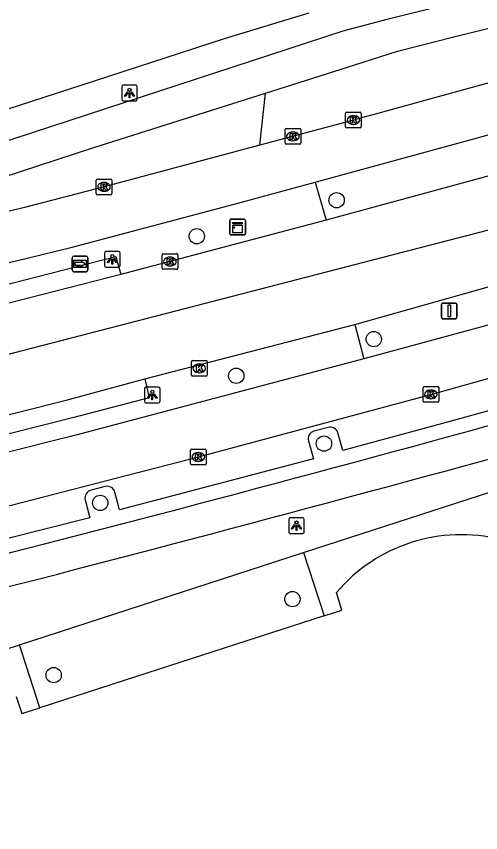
# Model space of a CAD drawing. Extents: x 159265 to 160143, y 383413 to 384319.
# Drawn here: x 159423.6 to 159453.2, y 383990 to 384042.2 of the extents above; entities that cross this region are included whole.
import ezdxf

# ---------------------------------------------------------------- set-up
doc = ezdxf.new("R2010")
doc.units = 0
for name, color, linetype in [('IMGEO_Boom', 7, 'Continuous'), ('IMGEO_Fietspad_gesloten', 7, 'Continuous'), ('IMGEO_Kast', 7, 'Continuous'), ('IMGEO_Kolk', 7, 'Continuous'), ('IMGEO_Lichtpunt', 7, 'Continuous'), ('IMGEO_OVBaan_gesloten', 7, 'Continuous'), ('IMGEO_Pand', 7, 'Continuous'), ('IMGEO_Parkeervlak_open', 7, 'Continuous'), ('IMGEO_Rijbaan_lokaal_gesloten', 7, 'Continuous'), ('IMGEO_Rijbaan_lokaal_open', 7, 'Continuous'), ('IMGEO_Verkeersbordpaal', 7, 'Continuous'), ('IMGEO_Voetpad_open', 7, 'Continuous'), ('IMGEO_Wegwijzer', 7, 'Continuous')]:
    doc.layers.add(name, color=color, linetype=linetype)

msp = doc.modelspace()

# ---------------------------------------------------------------- linework, layer by layer
at = {"layer": 'IMGEO_Boom'}
for centre in [(159444.024, 384030.43), (159435.091, 384028.128), (159446.395, 384021.56), (159437.615, 384019.217), (159443.216, 384014.889), (159428.926, 384011.101), (159441.199, 384004.961), (159425.954, 384000.104)]:
    msp.add_circle(centre, 0.489, dxfattribs=at)
at = {"layer": 'IMGEO_Fietspad_gesloten'}
for points in [[(159479.641, 384048.689), (159478.674, 384048.47), (159475.728, 384047.88), (159460.931, 384045.237), (159457.017, 384044.403), (159455.052, 384043.915), (159447.313, 384041.993), (159444.412, 384041.23), (159418.713, 384032.817)], [(159414.519, 384029.289), (159419.131, 384030.736), (159428.456, 384033.772), (159439.475, 384037.267)], [(159405.381, 384001.427), (159424.885, 384006.219)]]:
    msp.add_lwpolyline(points, dxfattribs=at)
for centre, radius, start, end in [((159100.262, 385302.997), 1334.613, 285.247753, 287.049896), ((158851.136, 386219.71), 2286.642, 284.531576, 285.557809), ((159020.72, 385584.56), 1627.185, 283.904868, 285.342548)]:
    msp.add_arc(centre, radius, start, end, dxfattribs=at)
at = {"layer": 'IMGEO_Kast'}
for p, q in [((159437.196, 384028.294), (159437.196, 384029.135)), ((159437.196, 384029.135), (159437.196, 384028.294)), ((159437.271, 384029.219), (159438.112, 384029.219)), ((159438.112, 384029.219), (159437.271, 384029.219)), ((159438.196, 384029.144), (159438.196, 384028.303)), ((159438.196, 384028.303), (159438.196, 384029.144)), ((159438.121, 384028.219), (159437.28, 384028.219)), ((159437.28, 384028.219), (159438.121, 384028.219))]:
    msp.add_line(p, q, dxfattribs=at)
for points in [[(159437.391, 384029.009), (159437.991, 384029.009), (159437.991, 384028.924), (159437.391, 384028.924), (159437.391, 384029.009)], [(159437.391, 384028.834), (159437.991, 384028.834), (159437.991, 384028.345), (159437.391, 384028.345), (159437.391, 384028.834)]]:
    msp.add_lwpolyline(points, dxfattribs=at)
msp.add_circle((159437.475, 384028.683), 0.0377, dxfattribs=at)
for centre, start, end in [((159437.274, 384029.141), 92.4484, 184.2845), ((159437.274, 384029.141), 92.4484, 184.2845), ((159438.118, 384029.141), 2.4484, 94.2845), ((159438.118, 384029.141), 2.4484, 94.2845), ((159437.274, 384028.297), 182.4484, 274.2845), ((159437.274, 384028.297), 182.4484, 274.2845), ((159438.118, 384028.297), 272.4484, 4.2845), ((159438.118, 384028.297), 272.4484, 4.2845)]:
    msp.add_arc(centre, 0.0779, start, end, dxfattribs=at)
at = {"layer": 'IMGEO_Kolk'}
for p, q in [((159444.597, 384035.123), (159444.597, 384035.975)), ((159444.672, 384036.049), (159445.524, 384036.049)), ((159445.085, 384035.829), (159445.11, 384035.829)), ((159445.598, 384035.975), (159445.598, 384035.123)), ((159445.108, 384035.269), (159445.083, 384035.269)), ((159440.732, 384034.086), (159440.732, 384034.938)), ((159440.807, 384035.012), (159441.659, 384035.012)), ((159441.22, 384034.792), (159441.245, 384034.792)), ((159441.733, 384034.938), (159441.733, 384034.086)), ((159445.524, 384035.049), (159444.672, 384035.049)), ((159441.243, 384034.232), (159441.218, 384034.232)), ((159441.659, 384034.012), (159440.807, 384034.012)), ((159428.67, 384030.856), (159428.67, 384031.708)), ((159428.745, 384031.782), (159429.597, 384031.782)), ((159429.158, 384031.562), (159429.183, 384031.562)), ((159429.671, 384031.708), (159429.671, 384030.856)), ((159429.597, 384030.782), (159428.745, 384030.782)), ((159429.181, 384031.002), (159429.156, 384031.002)), ((159432.878, 384026.091), (159432.878, 384026.943)), ((159432.953, 384027.017), (159433.805, 384027.017)), ((159433.879, 384026.943), (159433.879, 384026.091)), ((159433.366, 384026.797), (159433.391, 384026.797)), ((159433.805, 384026.017), (159432.953, 384026.017)), ((159433.389, 384026.237), (159433.364, 384026.237)), ((159434.749, 384019.269), (159434.749, 384020.121)), ((159434.824, 384020.195), (159435.676, 384020.195)), ((159435.75, 384020.121), (159435.75, 384019.269)), ((159435.237, 384019.975), (159435.262, 384019.975)), ((159435.676, 384019.195), (159434.824, 384019.195)), ((159435.26, 384019.415), (159435.235, 384019.415)), ((159449.615, 384018.531), (159450.467, 384018.531)), ((159449.54, 384017.605), (159449.54, 384018.457)), ((159450.028, 384018.311), (159450.053, 384018.311)), ((159450.541, 384018.457), (159450.541, 384017.605)), ((159450.467, 384017.531), (159449.615, 384017.531)), ((159450.051, 384017.751), (159450.026, 384017.751)), ((159434.695, 384013.608), (159434.695, 384014.46)), ((159434.77, 384014.534), (159435.622, 384014.534)), ((159435.696, 384014.46), (159435.696, 384013.608)), ((159435.183, 384014.314), (159435.208, 384014.314)), ((159435.622, 384013.534), (159434.77, 384013.534)), ((159435.206, 384013.754), (159435.181, 384013.754))]:
    msp.add_line(p, q, dxfattribs=at)
for points in [[(159444.597, 384035.123), (159444.597, 384035.975)], [(159444.672, 384036.049), (159445.524, 384036.049)], [(159444.918, 384035.749), (159445.041, 384035.749), (159445.041, 384035.598), (159445.171, 384035.749), (159445.335, 384035.749), (159445.189, 384035.598), (159445.342, 384035.349), (159445.19, 384035.349), (159445.105, 384035.513), (159445.041, 384035.446), (159445.041, 384035.349), (159444.918, 384035.349), (159444.918, 384035.749)], [(159445.598, 384035.975), (159445.598, 384035.123)], [(159440.732, 384034.086), (159440.732, 384034.938)], [(159440.807, 384035.012), (159441.659, 384035.012)], [(159441.053, 384034.712), (159441.176, 384034.712), (159441.176, 384034.561), (159441.306, 384034.712), (159441.47, 384034.712), (159441.324, 384034.561), (159441.477, 384034.312), (159441.325, 384034.312), (159441.24, 384034.476), (159441.176, 384034.409), (159441.176, 384034.312), (159441.053, 384034.312), (159441.053, 384034.712)], [(159441.733, 384034.938), (159441.733, 384034.086)], [(159445.524, 384035.049), (159444.672, 384035.049)], [(159441.659, 384034.012), (159440.807, 384034.012)], [(159428.67, 384030.856), (159428.67, 384031.708)], [(159428.745, 384031.782), (159429.597, 384031.782)], [(159429.671, 384031.708), (159429.671, 384030.856)], [(159428.991, 384031.482), (159429.114, 384031.482), (159429.114, 384031.331), (159429.244, 384031.482), (159429.408, 384031.482), (159429.262, 384031.331), (159429.415, 384031.082), (159429.263, 384031.082), (159429.178, 384031.246), (159429.114, 384031.179), (159429.114, 384031.082), (159428.991, 384031.082), (159428.991, 384031.482)], [(159429.597, 384030.782), (159428.745, 384030.782)], [(159432.878, 384026.091), (159432.878, 384026.943)], [(159432.953, 384027.017), (159433.805, 384027.017)], [(159433.879, 384026.943), (159433.879, 384026.091)], [(159433.199, 384026.717), (159433.322, 384026.717), (159433.322, 384026.566), (159433.452, 384026.717), (159433.616, 384026.717), (159433.47, 384026.566), (159433.623, 384026.317), (159433.471, 384026.317), (159433.386, 384026.481), (159433.322, 384026.414), (159433.322, 384026.317), (159433.199, 384026.317), (159433.199, 384026.717)], [(159433.805, 384026.017), (159432.953, 384026.017)], [(159434.749, 384019.269), (159434.749, 384020.121)], [(159434.824, 384020.195), (159435.676, 384020.195)], [(159435.75, 384020.121), (159435.75, 384019.269)], [(159435.07, 384019.895), (159435.193, 384019.895), (159435.193, 384019.744), (159435.323, 384019.895), (159435.487, 384019.895), (159435.341, 384019.744), (159435.494, 384019.495), (159435.342, 384019.495), (159435.257, 384019.659), (159435.193, 384019.592), (159435.193, 384019.495), (159435.07, 384019.495), (159435.07, 384019.895)], [(159435.676, 384019.195), (159434.824, 384019.195)], [(159449.615, 384018.531), (159450.467, 384018.531)], [(159449.54, 384017.605), (159449.54, 384018.457)], [(159449.861, 384018.231), (159449.984, 384018.231), (159449.984, 384018.08), (159450.114, 384018.231), (159450.278, 384018.231), (159450.132, 384018.08), (159450.285, 384017.831), (159450.133, 384017.831), (159450.048, 384017.995), (159449.984, 384017.928), (159449.984, 384017.831), (159449.861, 384017.831), (159449.861, 384018.231)], [(159450.541, 384018.457), (159450.541, 384017.605)], [(159450.467, 384017.531), (159449.615, 384017.531)], [(159434.695, 384013.608), (159434.695, 384014.46)], [(159434.77, 384014.534), (159435.622, 384014.534)], [(159435.696, 384014.46), (159435.696, 384013.608)], [(159435.016, 384014.234), (159435.139, 384014.234), (159435.139, 384014.083), (159435.269, 384014.234), (159435.433, 384014.234), (159435.287, 384014.083), (159435.44, 384013.834), (159435.288, 384013.834), (159435.203, 384013.998), (159435.139, 384013.931), (159435.139, 384013.834), (159435.016, 384013.834), (159435.016, 384014.234)], [(159435.622, 384013.534), (159434.77, 384013.534)]]:
    msp.add_lwpolyline(points, dxfattribs=at)
for centre, start, end in [((159444.674, 384035.973), 91.552, 178.448), ((159444.674, 384035.973), 91.552, 178.448), ((159445.522, 384035.973), 1.552, 88.448), ((159445.522, 384035.973), 1.552, 88.448), ((159440.809, 384034.936), 91.552, 178.448), ((159440.809, 384034.936), 91.552, 178.448), ((159441.657, 384034.936), 1.552, 88.448), ((159441.657, 384034.936), 1.552, 88.448), ((159444.674, 384035.125), 181.552, 268.448), ((159444.674, 384035.125), 181.552, 268.448), ((159445.522, 384035.125), 271.552, 358.448), ((159445.522, 384035.125), 271.552, 358.448), ((159440.809, 384034.088), 181.552, 268.448), ((159440.809, 384034.088), 181.552, 268.448), ((159441.657, 384034.088), 271.552, 358.448), ((159441.657, 384034.088), 271.552, 358.448), ((159428.747, 384031.706), 91.552, 178.448), ((159428.747, 384031.706), 91.552, 178.448), ((159429.595, 384031.706), 1.552, 88.448), ((159429.595, 384031.706), 1.552, 88.448), ((159428.747, 384030.858), 181.552, 268.448), ((159428.747, 384030.858), 181.552, 268.448), ((159429.595, 384030.858), 271.552, 358.448), ((159429.595, 384030.858), 271.552, 358.448), ((159432.955, 384026.941), 91.552, 178.448), ((159432.955, 384026.941), 91.552, 178.448), ((159433.803, 384026.941), 1.552, 88.448), ((159433.803, 384026.941), 1.552, 88.448), ((159432.955, 384026.093), 181.552, 268.448), ((159432.955, 384026.093), 181.552, 268.448), ((159433.803, 384026.093), 271.552, 358.448), ((159433.803, 384026.093), 271.552, 358.448), ((159434.826, 384020.119), 91.552, 178.448), ((159434.826, 384020.119), 91.552, 178.448), ((159435.674, 384020.119), 1.552, 88.448), ((159435.674, 384020.119), 1.552, 88.448), ((159434.826, 384019.271), 181.552, 268.448), ((159434.826, 384019.271), 181.552, 268.448), ((159435.674, 384019.271), 271.552, 358.448), ((159435.674, 384019.271), 271.552, 358.448), ((159449.617, 384018.455), 91.552, 178.448), ((159449.617, 384018.455), 91.552, 178.448), ((159450.465, 384018.455), 1.552, 88.448), ((159450.465, 384018.455), 1.552, 88.448), ((159449.617, 384017.607), 181.552, 268.448), ((159449.617, 384017.607), 181.552, 268.448), ((159450.465, 384017.607), 271.552, 358.448), ((159450.465, 384017.607), 271.552, 358.448), ((159434.772, 384014.458), 91.552, 178.448), ((159434.772, 384014.458), 91.552, 178.448), ((159435.62, 384014.458), 1.552, 88.448), ((159435.62, 384014.458), 1.552, 88.448), ((159434.772, 384013.61), 181.552, 268.448), ((159434.772, 384013.61), 181.552, 268.448), ((159435.62, 384013.61), 271.552, 358.448), ((159435.62, 384013.61), 271.552, 358.448)]:
    msp.add_arc(centre, 0.0765, start, end, dxfattribs=at)
for centre, major_axis, ratio, start_param, end_param in [((159445.084, 384035.549), (-0.387, 0.002), 0.722429, 4.712389, 7.853982), ((159445.109, 384035.549), (-0.39, 0.002), 0.717154, 1.570796, 4.712389), ((159441.219, 384034.512), (-0.387, 0.002), 0.722429, 4.712389, 7.853982), ((159441.244, 384034.512), (-0.39, 0.002), 0.717154, 1.570796, 4.712389), ((159429.157, 384031.282), (-0.387, 0.002), 0.722429, 4.712389, 7.853982), ((159429.182, 384031.282), (-0.39, 0.002), 0.717154, 1.570796, 4.712389), ((159433.365, 384026.517), (-0.387, 0.002), 0.722429, 4.712389, 7.853982), ((159433.39, 384026.517), (-0.39, 0.002), 0.717154, 1.570796, 4.712389), ((159435.236, 384019.695), (-0.387, 0.002), 0.722429, 4.712389, 7.853982), ((159435.261, 384019.695), (-0.39, 0.002), 0.717154, 1.570796, 4.712389), ((159450.027, 384018.031), (-0.387, 0.002), 0.722429, 4.712389, 7.853982), ((159450.052, 384018.031), (-0.39, 0.002), 0.717154, 1.570796, 4.712389), ((159435.182, 384014.034), (-0.387, 0.002), 0.722429, 4.712389, 7.853982), ((159435.207, 384014.034), (-0.39, 0.002), 0.717154, 1.570796, 4.712389)]:
    msp.add_ellipse(centre, major_axis=major_axis, ratio=ratio, start_param=start_param, end_param=end_param, dxfattribs=at)
at = {"layer": 'IMGEO_Lichtpunt'}
for p, q in [((159430.297, 384037.68), (159430.297, 384036.873)), ((159430.297, 384037.68), (159430.297, 384036.873)), ((159431.199, 384037.775), (159430.391, 384037.775)), ((159431.199, 384037.775), (159430.391, 384037.775)), ((159431.293, 384036.873), (159431.293, 384037.68)), ((159431.293, 384036.873), (159431.293, 384037.68)), ((159430.391, 384036.779), (159431.199, 384036.779)), ((159430.391, 384036.779), (159431.199, 384036.779)), ((159429.201, 384027.058), (159429.201, 384026.251)), ((159429.201, 384027.058), (159429.201, 384026.251)), ((159430.103, 384027.153), (159429.295, 384027.153)), ((159430.103, 384027.153), (159429.295, 384027.153)), ((159430.197, 384026.251), (159430.197, 384027.058)), ((159430.197, 384026.251), (159430.197, 384027.058)), ((159429.295, 384026.157), (159430.103, 384026.157)), ((159429.295, 384026.157), (159430.103, 384026.157)), ((159431.751, 384018.398), (159431.751, 384017.591)), ((159431.751, 384018.398), (159431.751, 384017.591)), ((159432.653, 384018.493), (159431.845, 384018.493)), ((159432.653, 384018.493), (159431.845, 384018.493)), ((159432.747, 384017.591), (159432.747, 384018.398)), ((159432.747, 384017.591), (159432.747, 384018.398)), ((159431.845, 384017.497), (159432.653, 384017.497)), ((159431.845, 384017.497), (159432.653, 384017.497)), ((159440.964, 384010.051), (159440.964, 384009.244)), ((159440.964, 384010.051), (159440.964, 384009.244)), ((159441.866, 384010.146), (159441.058, 384010.146)), ((159441.866, 384010.146), (159441.058, 384010.146)), ((159441.96, 384009.244), (159441.96, 384010.051)), ((159441.96, 384009.244), (159441.96, 384010.051)), ((159441.058, 384009.15), (159441.866, 384009.15)), ((159441.058, 384009.15), (159441.866, 384009.15))]:
    msp.add_line(p, q, dxfattribs=at)
for points in [[(159430.671, 384037.344), (159430.71, 384037.316), (159430.522, 384037.054), (159430.484, 384037.081), (159430.671, 384037.344)], [(159430.773, 384037.296), (159430.82, 384037.296), (159430.82, 384036.974), (159430.773, 384036.974), (159430.773, 384037.296)], [(159430.883, 384037.316), (159430.921, 384037.343), (159431.108, 384037.081), (159431.069, 384037.053), (159430.883, 384037.316)], [(159429.575, 384026.722), (159429.614, 384026.694), (159429.426, 384026.432), (159429.388, 384026.459), (159429.575, 384026.722)], [(159429.677, 384026.674), (159429.724, 384026.674), (159429.724, 384026.352), (159429.677, 384026.352), (159429.677, 384026.674)], [(159429.787, 384026.694), (159429.825, 384026.721), (159430.012, 384026.459), (159429.973, 384026.431), (159429.787, 384026.694)], [(159432.125, 384018.062), (159432.164, 384018.034), (159431.976, 384017.772), (159431.938, 384017.799), (159432.125, 384018.062)], [(159432.227, 384018.014), (159432.274, 384018.014), (159432.274, 384017.692), (159432.227, 384017.692), (159432.227, 384018.014)], [(159432.337, 384018.034), (159432.375, 384018.061), (159432.562, 384017.799), (159432.523, 384017.771), (159432.337, 384018.034)], [(159441.338, 384009.715), (159441.377, 384009.687), (159441.189, 384009.425), (159441.151, 384009.452), (159441.338, 384009.715)], [(159441.44, 384009.667), (159441.487, 384009.667), (159441.487, 384009.345), (159441.44, 384009.345), (159441.44, 384009.667)], [(159441.55, 384009.687), (159441.588, 384009.714), (159441.775, 384009.452), (159441.736, 384009.424), (159441.55, 384009.687)]]:
    msp.add_lwpolyline(points, dxfattribs=at)
for centre in [(159430.796, 384037.478), (159429.7, 384026.856), (159432.25, 384018.196), (159441.463, 384009.849)]:
    msp.add_circle(centre, 0.0994, dxfattribs=at)
for centre, start, end in [((159430.391, 384037.68), 90, 180), ((159430.391, 384037.68), 90, 180), ((159431.199, 384037.68), 0, 90), ((159431.199, 384037.68), 0, 90), ((159430.391, 384036.873), 180, 270), ((159430.391, 384036.873), 180, 270), ((159431.199, 384036.873), 270, 0), ((159431.199, 384036.873), 270, 360), ((159429.295, 384027.058), 90, 180), ((159429.295, 384027.058), 90, 180), ((159430.103, 384027.058), 0, 90), ((159430.103, 384027.058), 0, 90), ((159429.295, 384026.251), 180, 270), ((159429.295, 384026.251), 180, 270), ((159430.103, 384026.251), 270, 0), ((159430.103, 384026.251), 270, 360), ((159431.845, 384018.398), 90, 180), ((159431.845, 384018.398), 90, 180), ((159432.653, 384018.398), 0, 90), ((159432.653, 384018.398), 0, 90), ((159431.845, 384017.591), 180, 270), ((159431.845, 384017.591), 180, 270), ((159432.653, 384017.591), 270, 0), ((159432.653, 384017.591), 270, 360), ((159441.058, 384010.051), 90, 180), ((159441.058, 384010.051), 90, 180), ((159441.866, 384010.051), 0, 90), ((159441.866, 384010.051), 0, 90), ((159441.058, 384009.244), 180, 270), ((159441.058, 384009.244), 180, 270), ((159441.866, 384009.244), 270, 0), ((159441.866, 384009.244), 270, 360)]:
    msp.add_arc(centre, 0.0946, start, end, dxfattribs=at)
at = {"layer": 'IMGEO_OVBaan_gesloten'}
for points in [[(159458.156, 384033.181), (159443.352, 384029.163)], [(159296.996, 383990.046), (159393.277, 384012.905), (159459.096, 384029.931)], [(159443.352, 384029.163), (159433.378, 384026.516), (159430.25, 384025.689)], [(159445.184, 384022.484), (159460.036, 384026.681)], [(159430.25, 384025.689), (159423.604, 384023.976), (159416.321, 384022.133), (159405.961, 384019.571), (159400.632, 384018.361)], [(159431.766, 384019.03), (159445.184, 384022.484)], [(159402.436, 384011.527), (159412.965, 384014.194), (159426.757, 384017.661), (159431.766, 384019.03)]]:
    msp.add_lwpolyline(points, dxfattribs=at)
at = {"layer": 'IMGEO_Pand'}
for points in [[(159443.228, 384003.89), (159444.359, 384004.255), (159444.016, 384005.388)], [(159443.228, 384003.89), (159431.19, 384000), (159425.071, 383998.023)], [(159423.569, 383998.743), (159423.93, 383997.654), (159425.071, 383998.023)]]:
    msp.add_lwpolyline(points, dxfattribs=at)
msp.add_arc((159451.976, 383998.632), 10.44, 75.946, 139.678, dxfattribs=at)
at = {"layer": 'IMGEO_Parkeervlak_open'}
for points in [[(159456.573, 384018.975), (159456.888, 384017.846), (159451.016, 384016.243), (159444.409, 384014.439), (159444.106, 384015.569)], [(159443.486, 384015.911), (159442.575, 384015.686)], [(159442.232, 384015.058), (159442.539, 384013.923), (159430.154, 384010.665), (159429.869, 384011.78)], [(159429.251, 384012.147), (159428.339, 384011.912)], [(159427.961, 384011.305), (159428.253, 384010.154), (159411.425, 384005.921)]]:
    msp.add_lwpolyline(points, dxfattribs=at)
for centre, radius, start, end in [((159443.635, 384015.449), 0.486, 14.3536, 107.883), ((159442.716, 384015.201), 0.505, 106.2577, 196.4575), ((159428.474, 384011.407), 0.523, 104.9751, 191.201), ((159429.381, 384011.662), 0.502, 13.5731, 105.0189)]:
    msp.add_arc(centre, radius, start, end, dxfattribs=at)
at = {"layer": 'IMGEO_Rijbaan_lokaal_gesloten'}
for points in [[(159456.564, 384038.686), (159454.456, 384038.11), (159446.577, 384035.956), (159445.699, 384035.714), (159445.098, 384035.548), (159439.129, 384033.948)], [(159442.646, 384031.576), (159457.449, 384035.626)], [(159439.129, 384033.948), (159429.172, 384031.28), (159424.088, 384029.974), (159413.376, 384027.357), (159411.008, 384026.793), (159401.02, 384024.528), (159399.319, 384024.178)], [(159400.08, 384020.991), (159424.186, 384026.707), (159427.128, 384027.427), (159437.482, 384030.176), (159442.646, 384031.576)], [(159460.703, 384024.378), (159459.582, 384024.058), (159445.759, 384020.312)], [(159408.465, 384007.147), (159419.249, 384009.943), (159435.196, 384014.035), (159450.04, 384018.032), (159461.606, 384021.256)], [(159445.759, 384020.312), (159427.375, 384015.421), (159407.671, 384010.497), (159402.828, 384009.319)]]:
    msp.add_lwpolyline(points, dxfattribs=at)
at = {"layer": 'IMGEO_Rijbaan_lokaal_open'}
for points in [[(159439.475, 384037.267), (159444.707, 384038.927), (159447.905, 384039.941), (159451.516, 384040.86), (159453.578, 384041.384), (159454.931, 384041.72)], [(159439.129, 384033.948), (159439.475, 384037.267)], [(159416.674, 384023.472), (159423.287, 384025.137), (159429.921, 384026.843), (159430.25, 384025.689)], [(159431.766, 384019.03), (159432.051, 384017.804), (159427.247, 384016.563), (159419.036, 384014.485)]]:
    msp.add_lwpolyline(points, dxfattribs=at)
at = {"layer": 'IMGEO_Verkeersbordpaal'}
for p, q in [((159450.716, 384022.966), (159450.716, 384023.766)), ((159450.716, 384023.766), (159450.716, 384022.966)), ((159450.816, 384023.866), (159451.606, 384023.866)), ((159451.606, 384023.866), (159450.816, 384023.866)), ((159451.706, 384023.766), (159451.706, 384022.966)), ((159451.706, 384022.966), (159451.706, 384023.766)), ((159451.606, 384022.866), (159450.816, 384022.866)), ((159450.816, 384022.866), (159451.606, 384022.866))]:
    msp.add_line(p, q, dxfattribs=at)
msp.add_lwpolyline([(159451.136, 384023.741), (159451.286, 384023.741), (159451.286, 384022.991), (159451.136, 384022.991), (159451.136, 384023.741)], dxfattribs=at)
for centre, start, end in [((159450.816, 384023.766), 90, 180), ((159450.816, 384023.766), 90, 180), ((159451.606, 384023.766), 0, 90), ((159451.606, 384023.766), 360, 90), ((159450.816, 384022.966), 180, 270), ((159450.816, 384022.966), 180, 270), ((159451.606, 384022.966), 270, 0), ((159451.606, 384022.966), 270, 0)]:
    msp.add_arc(centre, 0.1, start, end, dxfattribs=at)
at = {"layer": 'IMGEO_Voetpad_open'}
for points in [[(159409.49, 384032.083), (159414.035, 384033.354), (159428.555, 384038.063), (159436.859, 384040.76), (159442.271, 384042.405)], [(159442.646, 384031.576), (159443.352, 384029.163)], [(159445.184, 384022.484), (159445.759, 384020.312)], [(159441.915, 384007.926), (159454.659, 384012.066)], [(159423.768, 384002.03), (159441.915, 384007.926)], [(159441.915, 384007.926), (159443.228, 384003.89)], [(159410.996, 383997.88), (159423.768, 384002.03)], [(159425.071, 383998.023), (159424.428, 384000), (159423.768, 384002.03)]]:
    msp.add_lwpolyline(points, dxfattribs=at)
at = {"layer": 'IMGEO_Wegwijzer'}
for p, q in [((159427.239, 384026.86), (159428.029, 384026.86)), ((159428.029, 384026.86), (159427.239, 384026.86)), ((159427.139, 384025.96), (159427.139, 384026.76)), ((159427.139, 384026.76), (159427.139, 384025.96)), ((159428.129, 384026.76), (159428.129, 384025.96)), ((159428.129, 384025.96), (159428.129, 384026.76)), ((159428.029, 384025.86), (159427.239, 384025.86)), ((159427.239, 384025.86), (159428.029, 384025.86))]:
    msp.add_line(p, q, dxfattribs=at)
for points in [[(159427.24, 384026.592), (159428.028, 384026.592), (159428.028, 384026.128), (159427.24, 384026.128), (159427.24, 384026.592)], [(159427.305, 384026.444), (159427.305, 384026.36), (159427.305, 384026.276), (159427.716, 384026.276), (159427.716, 384026.193), (159427.963, 384026.36), (159427.716, 384026.527), (159427.716, 384026.444), (159427.305, 384026.444)]]:
    msp.add_lwpolyline(points, dxfattribs=at)
for centre, start, end in [((159427.239, 384026.76), 90, 180), ((159427.239, 384026.76), 90, 180), ((159428.029, 384026.76), 0, 90), ((159428.029, 384026.76), 360, 90), ((159427.239, 384025.96), 180, 270), ((159427.239, 384025.96), 180, 270), ((159428.029, 384025.96), 270, 0), ((159428.029, 384025.96), 270, 0)]:
    msp.add_arc(centre, 0.1, start, end, dxfattribs=at)

doc.saveas('drawing.dxf')
